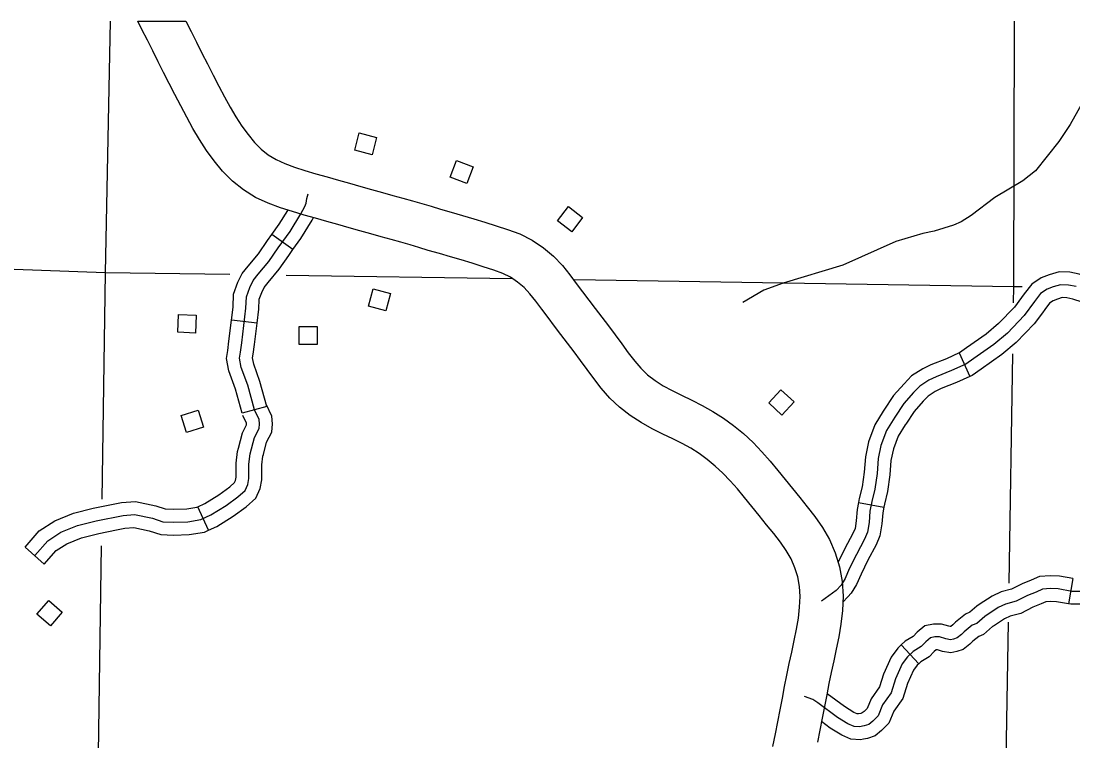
# Model space of a CAD drawing. Extents: x 1370130 to 1380143, y 377636 to 380256.
# Drawn here: x 1377386.4 to 1377557.8, y 379540.8 to 379658 of the extents above; entities that cross this region are included whole.
import ezdxf

# ---------------------------------------------------------------- set-up
doc = ezdxf.new("R2010")
doc.units = 0
for name, color, linetype in [('Level 10', 7, 'Continuous'), ('Level 32', 7, 'Continuous'), ('Level 35', 7, 'Continuous'), ('Level 45', 7, 'Continuous'), ('Level 5', 7, 'Continuous'), ('Level 56', 7, 'Continuous')]:
    doc.layers.add(name, color=color, linetype=linetype)

msp = doc.modelspace()

# ---------------------------------------------------------------- linework, layer by layer
at = {"layer": 'Level 10'}
for p, q in [((1377406.09, 379656.65), (1377405.39, 379658.04)), ((1377405.39, 379658.04), (1377413.23, 379658.04)), ((1377413.23, 379658.04), (1377414.1, 379656.31)), ((1377406.97, 379654.91), (1377406.09, 379656.65)), ((1377414.1, 379656.31), (1377414.97, 379654.58)), ((1377407.84, 379653.16), (1377406.97, 379654.91)), ((1377414.97, 379654.58), (1377415.86, 379652.83)), ((1377408.73, 379651.41), (1377407.84, 379653.16)), ((1377415.86, 379652.83), (1377416.77, 379651.04)), ((1377409.62, 379649.66), (1377408.73, 379651.41)), ((1377416.77, 379651.04), (1377417.68, 379649.24)), ((1377410.52, 379647.88), (1377409.62, 379649.66)), ((1377417.68, 379649.24), (1377418.6, 379647.45)), ((1377411.45, 379646.05), (1377410.52, 379647.88)), ((1377412.4, 379644.21), (1377411.45, 379646.05)), ((1377418.6, 379647.45), (1377419.53, 379645.7)), ((1377413.37, 379642.38), (1377412.4, 379644.21)), ((1377419.53, 379645.7), (1377420.46, 379644.01)), ((1377420.46, 379644.01), (1377421.4, 379642.42)), ((1377421.4, 379642.42), (1377422.37, 379640.93)), ((1377414.38, 379640.55), (1377413.37, 379642.38)), ((1377422.37, 379640.93), (1377423.39, 379639.53)), ((1377415.45, 379638.73), (1377414.38, 379640.55)), ((1377423.39, 379639.53), (1377424.43, 379638.27)), ((1377416.6, 379636.95), (1377415.45, 379638.73)), ((1377424.43, 379638.27), (1377425.51, 379637.18)), ((1377417.85, 379635.24), (1377416.6, 379636.95)), ((1377425.51, 379637.18), (1377426.66, 379636.26)), ((1377426.66, 379636.26), (1377427.93, 379635.48)), ((1377419.23, 379633.57), (1377417.85, 379635.24)), ((1377427.93, 379635.48), (1377429.35, 379634.81)), ((1377429.35, 379634.81), (1377430.92, 379634.23)), ((1377430.92, 379634.23), (1377432.61, 379633.69)), ((1377420.81, 379631.97), (1377419.23, 379633.57)), ((1377432.61, 379633.69), (1377434.41, 379633.17)), ((1377434.41, 379633.17), (1377436.24, 379632.66)), ((1377436.24, 379632.66), (1377438.09, 379632.13)), ((1377438.09, 379632.13), (1377439.92, 379631.61)), ((1377422.62, 379630.52), (1377420.81, 379631.97)), ((1377424.6, 379629.31), (1377422.62, 379630.52)), ((1377439.92, 379631.61), (1377441.72, 379631.11)), ((1377441.72, 379631.11), (1377443.5, 379630.61)), ((1377443.5, 379630.61), (1377445.25, 379630.12)), ((1377426.63, 379628.35), (1377424.6, 379629.31)), ((1377445.25, 379630.12), (1377446.94, 379629.64)), ((1377446.94, 379629.64), (1377448.58, 379629.19)), ((1377448.58, 379629.19), (1377450.17, 379628.74)), ((1377450.17, 379628.74), (1377451.68, 379628.31)), ((1377428.64, 379627.61), (1377426.63, 379628.35)), ((1377430.59, 379626.99), (1377428.64, 379627.61)), ((1377432.49, 379626.44), (1377430.59, 379626.99)), ((1377451.68, 379628.31), (1377453.22, 379627.87)), ((1377453.22, 379627.87), (1377454.73, 379627.38)), ((1377454.73, 379627.38), (1377456.45, 379626.9)), ((1377434.34, 379625.92), (1377432.49, 379626.44)), ((1377436.18, 379625.4), (1377434.34, 379625.92)), ((1377438.02, 379624.87), (1377436.18, 379625.4)), ((1377456.45, 379626.9), (1377458.28, 379626.38)), ((1377458.28, 379626.38), (1377460.13, 379625.83)), ((1377460.13, 379625.83), (1377461.97, 379625.26)), ((1377461.97, 379625.26), (1377463.8, 379624.69)), ((1377439.84, 379624.37), (1377438.02, 379624.87)), ((1377441.6, 379623.87), (1377439.84, 379624.37)), ((1377443.35, 379623.38), (1377441.6, 379623.87)), ((1377463.8, 379624.69), (1377465.66, 379624.09)), ((1377465.66, 379624.09), (1377467.65, 379623.37)), ((1377445.06, 379622.9), (1377443.35, 379623.38)), ((1377446.7, 379622.44), (1377445.06, 379622.9)), ((1377448.26, 379622), (1377446.7, 379622.44)), ((1377449.76, 379621.58), (1377448.26, 379622)), ((1377467.65, 379623.37), (1377469.67, 379622.36)), ((1377469.67, 379622.36), (1377471.52, 379621.12)), ((1377451.18, 379621.17), (1377449.76, 379621.58)), ((1377452.7, 379620.68), (1377451.18, 379621.17)), ((1377454.55, 379620.16), (1377452.7, 379620.68)), ((1377456.33, 379619.65), (1377454.55, 379620.16)), ((1377471.52, 379621.12), (1377473.15, 379619.72)), ((1377458.11, 379619.13), (1377456.33, 379619.65)), ((1377459.89, 379618.58), (1377458.11, 379619.13)), ((1377461.68, 379618.02), (1377459.89, 379618.58)), ((1377473.15, 379619.72), (1377474.58, 379618.21)), ((1377463.39, 379617.47), (1377461.68, 379618.02)), ((1377464.88, 379616.92), (1377463.39, 379617.47)), ((1377466.14, 379616.3), (1377464.88, 379616.92)), ((1377474.58, 379618.21), (1377475.78, 379616.71)), ((1377475.78, 379616.71), (1377476.84, 379615.31)), ((1377467.28, 379615.53), (1377466.14, 379616.3)), ((1377468.33, 379614.64), (1377467.28, 379615.53)), ((1377476.84, 379615.31), (1377477.88, 379613.94)), ((1377469.3, 379613.62), (1377468.33, 379614.64)), ((1377470.25, 379612.42), (1377469.3, 379613.62)), ((1377477.88, 379613.94), (1377478.91, 379612.55)), ((1377471.25, 379611.09), (1377470.25, 379612.42)), ((1377478.91, 379612.55), (1377479.93, 379611.19)), ((1377472.28, 379609.73), (1377471.25, 379611.09)), ((1377479.93, 379611.19), (1377480.99, 379609.81)), ((1377473.3, 379608.36), (1377472.28, 379609.73)), ((1377474.35, 379606.96), (1377473.3, 379608.36)), ((1377480.99, 379609.81), (1377482.07, 379608.39)), ((1377482.07, 379608.39), (1377483.17, 379606.93)), ((1377475.43, 379605.56), (1377474.35, 379606.96)), ((1377483.17, 379606.93), (1377484.26, 379605.46)), ((1377476.49, 379604.17), (1377475.43, 379605.56)), ((1377484.26, 379605.46), (1377485.32, 379604.01)), ((1377477.55, 379602.75), (1377476.49, 379604.17)), ((1377485.32, 379604.01), (1377486.36, 379602.65)), ((1377478.62, 379601.3), (1377477.55, 379602.75)), ((1377479.72, 379599.81), (1377478.62, 379601.3)), ((1377486.36, 379602.65), (1377487.38, 379601.47)), ((1377487.38, 379601.47), (1377488.46, 379600.43)), ((1377480.91, 379598.25), (1377479.72, 379599.81)), ((1377488.46, 379600.43), (1377489.68, 379599.49)), ((1377482.3, 379596.63), (1377480.91, 379598.25)), ((1377489.68, 379599.49), (1377491.01, 379598.63)), ((1377491.01, 379598.63), (1377492.45, 379597.84)), ((1377492.45, 379597.84), (1377493.99, 379597.07)), ((1377483.9, 379595.12), (1377482.3, 379596.63)), ((1377493.99, 379597.07), (1377495.65, 379596.29)), ((1377495.65, 379596.29), (1377497.36, 379595.43)), ((1377485.63, 379593.78), (1377483.9, 379595.12)), ((1377497.36, 379595.43), (1377499.1, 379594.46)), ((1377499.1, 379594.46), (1377500.83, 379593.35)), ((1377487.41, 379592.62), (1377485.63, 379593.78)), ((1377500.83, 379593.35), (1377502.47, 379592.14)), ((1377489.2, 379591.64), (1377487.41, 379592.62)), ((1377490.94, 379590.77), (1377489.2, 379591.64)), ((1377502.47, 379592.14), (1377504.09, 379590.83)), ((1377492.57, 379590), (1377490.94, 379590.77)), ((1377494.08, 379589.24), (1377492.57, 379590)), ((1377504.09, 379590.83), (1377505.63, 379589.38)), ((1377505.63, 379589.38), (1377507.06, 379587.89)), ((1377495.5, 379588.45), (1377494.08, 379589.24)), ((1377496.85, 379587.59), (1377495.5, 379588.45)), ((1377498.18, 379586.6), (1377496.85, 379587.59)), ((1377507.06, 379587.89), (1377508.4, 379586.37)), ((1377499.49, 379585.54), (1377498.18, 379586.6)), ((1377508.4, 379586.37), (1377509.67, 379584.84)), ((1377500.71, 379584.4), (1377499.49, 379585.54)), ((1377501.9, 379583.16), (1377500.71, 379584.4)), ((1377509.67, 379584.84), (1377510.87, 379583.34)), ((1377503.08, 379581.82), (1377501.9, 379583.16)), ((1377510.87, 379583.34), (1377512.05, 379581.88)), ((1377504.24, 379580.42), (1377503.08, 379581.82)), ((1377512.05, 379581.88), (1377513.25, 379580.41)), ((1377505.42, 379578.95), (1377504.24, 379580.42)), ((1377513.25, 379580.41), (1377514.46, 379578.92)), ((1377506.62, 379577.47), (1377505.42, 379578.95)), ((1377507.82, 379576), (1377506.62, 379577.47)), ((1377514.46, 379578.92), (1377515.72, 379577.32)), ((1377515.72, 379577.32), (1377516.97, 379575.53)), ((1377509, 379574.54), (1377507.82, 379576)), ((1377510.1, 379573.14), (1377509, 379574.54)), ((1377516.97, 379575.53), (1377518.1, 379573.56)), ((1377511.05, 379571.79), (1377510.1, 379573.14)), ((1377518.1, 379573.56), (1377519.03, 379571.43)), ((1377511.83, 379570.42), (1377511.05, 379571.79)), ((1377512.46, 379568.98), (1377511.83, 379570.42)), ((1377519.03, 379571.43), (1377519.73, 379569.15)), ((1377512.92, 379567.49), (1377512.46, 379568.98)), ((1377519.73, 379569.15), (1377520.16, 379566.75)), ((1377513.2, 379565.93), (1377512.92, 379567.49)), ((1377513.29, 379564.28), (1377513.2, 379565.93)), ((1377520.16, 379566.75), (1377520.3, 379564.35)), ((1377513.23, 379562.56), (1377513.29, 379564.28)), ((1377520.3, 379564.35), (1377520.22, 379562.02)), ((1377513.02, 379560.8), (1377513.23, 379562.56)), ((1377520.22, 379562.02), (1377519.96, 379559.81)), ((1377512.72, 379559), (1377513.02, 379560.8)), ((1377512.34, 379557.15), (1377512.72, 379559)), ((1377519.96, 379559.81), (1377519.6, 379557.71)), ((1377511.95, 379555.26), (1377512.34, 379557.15)), ((1377519.6, 379557.71), (1377519.2, 379555.73)), ((1377511.54, 379553.38), (1377511.95, 379555.26)), ((1377519.2, 379555.73), (1377518.79, 379553.81)), ((1377511.15, 379551.5), (1377511.54, 379553.38)), ((1377518.79, 379553.81), (1377518.39, 379551.94)), ((1377518.39, 379551.94), (1377518.01, 379550.11)), ((1377510.78, 379549.62), (1377511.15, 379551.5)), ((1377518.01, 379550.11), (1377517.65, 379548.27)), ((1377510.41, 379547.74), (1377510.78, 379549.62)), ((1377517.65, 379548.27), (1377517.28, 379546.38)), ((1377510.04, 379545.83), (1377510.41, 379547.74)), ((1377509.65, 379543.89), (1377510.04, 379545.83)), ((1377517.28, 379546.38), (1377516.9, 379544.47)), ((1377509.27, 379541.91), (1377509.65, 379543.89)), ((1377516.9, 379544.47), (1377516.52, 379542.55)), ((1377508.88, 379539.89), (1377509.27, 379541.91)), ((1377516.52, 379542.55), (1377516.14, 379540.59))]:
    msp.add_line(p, q, dxfattribs=at)
at = {"layer": 'Level 32'}
for p, q in [((1377430.66, 379620.8), (1377427.24, 379623.25)), ((1377424.85, 379608.83), (1377420.68, 379609.34)), ((1377426.44, 379595.26), (1377422.39, 379594.15))]:
    msp.add_line(p, q, dxfattribs=at)
for points in [[(1377424.41, 379594.71), (1377423.31, 379598.71), (1377422.27, 379601.61), (1377422, 379603.13), (1377422.13, 379604.09), (1377422.34, 379605.61), (1377423.03, 379611.28), (1377423.1, 379613.14), (1377423.65, 379614.66), (1377424.2, 379615.77), (1377425.03, 379616.8), (1377426.76, 379618.87), (1377428.27, 379621.08), (1377430.21, 379623.77), (1377431.98, 379626.64), (1377432.64, 379627.85), (1377432.81, 379628.36), (1377432.95, 379629.12), (1377433.14, 379629.9)], [(1377427.24, 379623.25), (1377428.46, 379624.94), (1377429.86, 379627.2)], [(1377430.66, 379620.8), (1377431.95, 379622.61), (1377433.8, 379625.58), (1377434.03, 379626.01)], [(1377420.68, 379609.34), (1377420.94, 379611.45), (1377421.01, 379613.55), (1377421.72, 379615.49), (1377422.43, 379616.9), (1377423.41, 379618.13), (1377425.08, 379620.14), (1377426.56, 379622.29), (1377427.24, 379623.25)], [(1377424.85, 379608.83), (1377425.13, 379611.11), (1377425.19, 379612.74), (1377425.59, 379613.83), (1377425.98, 379614.63), (1377426.66, 379615.47), (1377428.43, 379617.6), (1377429.99, 379619.87), (1377430.66, 379620.8)], [(1377422.39, 379594.15), (1377421.3, 379598.08), (1377420.24, 379601.06), (1377419.87, 379603.09), (1377420.06, 379604.38), (1377420.26, 379605.88), (1377420.68, 379609.34)], [(1377426.44, 379595.26), (1377425.31, 379599.34), (1377424.31, 379602.15), (1377424.12, 379603.17), (1377424.21, 379603.8), (1377424.42, 379605.34), (1377424.85, 379608.83)]]:
    msp.add_lwpolyline(points, dxfattribs=at)
at = {"layer": 'Level 35'}
msp.add_lwpolyline([(1377567.51, 379658.04), (1377564.46, 379652.1), (1377562.69, 379649.4), (1377559.8, 379645.63), (1377557.31, 379641.19), (1377555.45, 379638.41), (1377551.65, 379633.62), (1377549.58, 379632), (1377545.01, 379629.29), (1377541.15, 379626.37), (1377539.53, 379625.33), (1377538.3, 379624.78), (1377535.14, 379623.83), (1377533.31, 379623.43), (1377528.91, 379622.15), (1377520.28, 379618.25), (1377510.57, 379615.32), (1377507.37, 379614.2), (1377503.97, 379612.2)], dxfattribs=at)
at = {"layer": 'Level 45'}
for p, q in [((1377539.23, 379603.97), (1377540.95, 379600.13)), ((1377522.82, 379579.64), (1377526.94, 379578.87)), ((1377416.93, 379575.1), (1377415.18, 379578.92)), ((1377390.18, 379569.57), (1377387.04, 379572.35)), ((1377557.75, 379567.23), (1377557.02, 379563.09)), ((1377529.77, 379556.41), (1377532.66, 379553.36))]:
    msp.add_line(p, q, dxfattribs=at)
for points in [[(1377563.33, 379616.87), (1377563.09, 379616.73), (1377562.24, 379616.49), (1377561.58, 379616.38), (1377560.85, 379616.34), (1377560.07, 379616.41), (1377558.78, 379616.82), (1377557.25, 379617.13), (1377555.49, 379617.2), (1377553.86, 379616.72), (1377552.56, 379616.2), (1377551.04, 379615.19), (1377549.81, 379613.59), (1377549.39, 379613.02)], [(1377558.25, 379614.79), (1377557, 379615.04), (1377555.75, 379615.09), (1377554.54, 379614.74), (1377553.54, 379614.34), (1377552.49, 379613.63), (1377551.49, 379612.33), (1377549.83, 379610.07), (1377547.08, 379607.22), (1377544.87, 379605.36), (1377541.62, 379603.05), (1377540.31, 379602.15), (1377537.96, 379601.1)], [(1377549.39, 379613.02), (1377548.22, 379611.43), (1377545.64, 379608.75), (1377543.59, 379607.02), (1377540.41, 379604.78), (1377539.28, 379603.99), (1377539.23, 379603.97)], [(1377565.41, 379613.22), (1377564.74, 379612.84), (1377563.18, 379612.39), (1377562.04, 379612.19), (1377560.77, 379612.13), (1377559.24, 379612.26), (1377557.72, 379612.75), (1377556.75, 379612.95), (1377556.01, 379612.98), (1377555.23, 379612.75), (1377554.53, 379612.47), (1377553.94, 379612.08), (1377553.17, 379611.07), (1377552.78, 379610.53)], [(1377552.78, 379610.53), (1377551.44, 379608.72), (1377548.51, 379605.68), (1377546.16, 379603.7), (1377542.82, 379601.33), (1377541.35, 379600.31), (1377540.95, 379600.13)], [(1377539.23, 379603.97), (1377537.14, 379603.03), (1377534.61, 379602.02), (1377533.28, 379601.39), (1377531.45, 379600.23), (1377530.25, 379598.96), (1377528.52, 379597.02), (1377526.97, 379594.66), (1377526.85, 379594.47)], [(1377537.96, 379601.1), (1377535.45, 379600.1), (1377534.3, 379599.55), (1377532.8, 379598.59), (1377531.8, 379597.54), (1377530.19, 379595.73), (1377528.74, 379593.53), (1377527.39, 379591.32), (1377526.48, 379588.92), (1377526.03, 379586.76), (1377525.83, 379584.35), (1377525.48, 379581.8), (1377524.98, 379579.79), (1377524.68, 379578.19), (1377524.53, 379576.38), (1377524.28, 379574.78), (1377523.78, 379573.62), (1377522.47, 379571.17), (1377521.32, 379568.81), (1377520.62, 379567.21), (1377519.97, 379566.15), (1377519.17, 379565.3), (1377516.77, 379563.55)], [(1377540.95, 379600.13), (1377538.78, 379599.17), (1377536.3, 379598.17), (1377535.32, 379597.7), (1377534.14, 379596.96), (1377533.34, 379596.12), (1377531.86, 379594.45), (1377530.51, 379592.4), (1377530.43, 379592.27)], [(1377388.61, 379570.96), (1377390.75, 379573.38), (1377392.88, 379574.76), (1377395.58, 379575.86), (1377398.61, 379576.62), (1377403.03, 379577.52), (1377404.89, 379577.66), (1377407.79, 379577.04), (1377409.51, 379576.48), (1377411.24, 379576.41), (1377413.58, 379576.48), (1377415.65, 379576.83), (1377417.31, 379577.59), (1377419.79, 379579.11), (1377421.72, 379580.56), (1377422.89, 379581.59), (1377423.31, 379582.56), (1377423.51, 379583.52), (1377423.51, 379585.87), (1377423.72, 379587.53), (1377424.41, 379590.22), (1377425.17, 379591.67), (1377425.24, 379592.43), (1377425.17, 379593.12), (1377424.41, 379594.71)], [(1377425.87, 379587.45), (1377426.39, 379589.46), (1377427.22, 379591.06), (1377427.35, 379592.44), (1377427.22, 379593.69), (1377426.31, 379595.61)], [(1377526.85, 379594.47), (1377525.49, 379592.25), (1377524.46, 379589.5), (1377523.95, 379587.06), (1377523.74, 379584.58), (1377523.42, 379582.19), (1377522.93, 379580.24), (1377522.82, 379579.64)], [(1377421.8, 379588.49), (1377422.44, 379590.98), (1377423.12, 379592.27), (1377423.13, 379592.42), (1377423.12, 379592.54), (1377422.52, 379593.8)], [(1377530.43, 379592.27), (1377529.28, 379590.4), (1377528.51, 379588.33), (1377528.11, 379586.46), (1377527.92, 379584.12), (1377527.55, 379581.4), (1377527.03, 379579.34), (1377526.94, 379578.87)], [(1377415.18, 379578.92), (1377416.32, 379579.44), (1377418.61, 379580.85), (1377420.39, 379582.19), (1377421.15, 379582.85), (1377421.3, 379583.2), (1377421.41, 379583.75), (1377421.41, 379586), (1377421.65, 379587.92), (1377421.8, 379588.49)], [(1377416.93, 379575.1), (1377418.29, 379575.73), (1377420.97, 379577.37), (1377423.05, 379578.93), (1377424.64, 379580.33), (1377425.32, 379581.92), (1377425.61, 379583.3), (1377425.61, 379585.74), (1377425.79, 379587.14), (1377425.87, 379587.45)], [(1377387.04, 379572.35), (1377389.36, 379574.99), (1377391.91, 379576.63), (1377394.92, 379577.86), (1377398.15, 379578.67), (1377401.11, 379579.27)], [(1377401.11, 379579.27), (1377402.74, 379579.6), (1377405.03, 379579.77), (1377408.33, 379579.07), (1377409.88, 379578.57), (1377411.25, 379578.52), (1377413.38, 379578.58), (1377415.03, 379578.85), (1377415.18, 379578.92)], [(1377522.82, 379579.64), (1377522.6, 379578.47), (1377522.44, 379576.63), (1377522.25, 379575.37), (1377521.88, 379574.54), (1377520.6, 379572.12), (1377519.51, 379569.88)], [(1377526.94, 379578.87), (1377526.76, 379577.91), (1377526.62, 379576.13), (1377526.31, 379574.19), (1377525.67, 379572.71), (1377524.35, 379570.21), (1377523.23, 379567.93), (1377522.49, 379566.23), (1377521.64, 379564.87), (1377521.08, 379564.27)], [(1377390.18, 379569.57), (1377392.13, 379571.77), (1377393.86, 379572.89), (1377396.23, 379573.86), (1377399.07, 379574.57), (1377401.94, 379575.16)], [(1377401.94, 379575.16), (1377403.31, 379575.43), (1377404.74, 379575.54), (1377407.24, 379575), (1377409.14, 379574.4), (1377411.22, 379574.31), (1377413.79, 379574.39), (1377416.27, 379574.8), (1377416.93, 379575.1)], [(1377557.75, 379567.23), (1377555.55, 379567.62), (1377554.07, 379567.68), (1377552.3, 379567.55), (1377550.95, 379566.97), (1377549.48, 379566.39), (1377547.74, 379565.5), (1377546.08, 379565.06), (1377544.57, 379564.36), (1377542.48, 379562.98)], [(1377559.38, 379565.13), (1377557.57, 379565.13), (1377555.32, 379565.53), (1377554.11, 379565.58), (1377552.8, 379565.48), (1377551.75, 379565.03), (1377550.35, 379564.48), (1377548.49, 379563.52), (1377546.79, 379563.07), (1377545.59, 379562.52), (1377543.38, 379561.07), (1377542.08, 379559.91), (1377541.33, 379559.61), (1377540.03, 379558.56), (1377539.57, 379558.11), (1377538.87, 379557.56), (1377538.27, 379557.36), (1377537.82, 379557.26), (1377537.02, 379557.41), (1377536.02, 379557.71), (1377535.27, 379557.71), (1377534.56, 379557.56), (1377533.76, 379556.91), (1377533.01, 379556.15), (1377531.71, 379555.35), (1377530.81, 379554.5), (1377529.95, 379553.35), (1377528.85, 379550.89), (1377528.15, 379548.63), (1377526.75, 379546.63), (1377526, 379544.87), (1377525.14, 379544.02), (1377524.49, 379543.47), (1377523.74, 379543.22), (1377522.99, 379543.07), (1377522.09, 379543.12), (1377521.08, 379543.57), (1377519.38, 379544.62), (1377516.17, 379546.98), (1377515.37, 379547.53), (1377514.03, 379548)], [(1377521.08, 379564.27), (1377520.27, 379563.4)], [(1377572.88, 379563.56), (1377570.97, 379562.55), (1377569.39, 379562.48), (1377567.85, 379562.42), (1377566.76, 379562.61), (1377565.07, 379562.95), (1377563.49, 379563.13), (1377561.49, 379563.18), (1377559.46, 379563.03), (1377557.39, 379563.03), (1377557.02, 379563.09)], [(1377542.48, 379562.98), (1377542.1, 379562.74), (1377540.96, 379561.73), (1377540.25, 379561.45), (1377538.62, 379560.12), (1377538.18, 379559.68), (1377537.86, 379559.43), (1377537.77, 379559.4), (1377537.52, 379559.45), (1377536.33, 379559.81), (1377535.04, 379559.81), (1377533.63, 379559.51), (1377532.35, 379558.47), (1377531.7, 379557.81), (1377530.42, 379557.03), (1377529.77, 379556.41)], [(1377557.02, 379563.09), (1377555.09, 379563.44), (1377554.14, 379563.48), (1377553.31, 379563.41), (1377552.55, 379563.09), (1377551.21, 379562.56), (1377549.25, 379561.55), (1377547.5, 379561.09), (1377546.61, 379560.68), (1377544.79, 379559.48)], [(1377544.79, 379559.48), (1377544.66, 379559.4), (1377543.2, 379558.1), (1377542.4, 379557.78), (1377541.43, 379557), (1377540.97, 379556.54), (1377539.88, 379555.68), (1377538.83, 379555.33), (1377537.86, 379555.11), (1377536.52, 379555.36), (1377535.71, 379555.61), (1377535.49, 379555.61), (1377535.17, 379555.34), (1377534.32, 379554.49), (1377532.99, 379553.68), (1377532.66, 379553.36)], [(1377529.77, 379556.41), (1377529.23, 379555.9), (1377528.13, 379554.41), (1377526.88, 379551.63), (1377526.24, 379549.57), (1377524.9, 379547.65), (1377524.22, 379546.07), (1377523.72, 379545.57), (1377523.44, 379545.33), (1377523.2, 379545.25), (1377522.82, 379545.17)], [(1377532.66, 379553.36), (1377532.38, 379553.1), (1377531.78, 379552.28), (1377530.82, 379550.14), (1377530.06, 379547.7), (1377528.59, 379545.6), (1377527.77, 379543.67), (1377526.57, 379542.47), (1377525.54, 379541.6), (1377524.28, 379541.18), (1377523.64, 379541.06)], [(1377522.84, 379545.18), (1377522.59, 379545.19), (1377522.07, 379545.43), (1377520.56, 379546.36), (1377517.69, 379548.47)], [(1377523.64, 379541.06), (1377523.14, 379540.96), (1377521.58, 379541.04), (1377520.1, 379541.71), (1377518.21, 379542.88), (1377516.79, 379543.92)]]:
    msp.add_lwpolyline(points, dxfattribs=at)
at = {"layer": 'Level 5'}
for points in [[(1377400.88, 379658.04), (1377400.07, 379617.04)], [(1377548.15, 379658.04), (1377548.07, 379614.77)], [(1377400.07, 379617.04), (1377251.82, 379622.46)], [(1377400.07, 379617.04), (1377399.55, 379580.18)], [(1377420.38, 379616.73), (1377400.07, 379617.04)], [(1377466.46, 379616.02), (1377429.59, 379616.59)], [(1377548.07, 379614.77), (1377476.53, 379615.87)], [(1377548.07, 379614.77), (1377548.03, 379612.13)], [(1377549.5, 379614.75), (1377548.07, 379614.77)], [(1377547.89, 379603.81), (1377547.28, 379566.48)], [(1377399.44, 379572.58), (1377398.8, 379527.45)], [(1377547.18, 379560.13), (1377546.28, 379505.65), (1377546.1, 379488.22)]]:
    msp.add_lwpolyline(points, dxfattribs=at)
at = {"layer": 'Level 56'}
for points in [[(1377444.32, 379639.08), (1377443.58, 379636.26), (1377440.75, 379637), (1377441.49, 379639.82)], [(1377460.05, 379634.29), (1377459.03, 379631.56), (1377456.29, 379632.58), (1377457.31, 379635.31)], [(1377477.86, 379626.03), (1377476.09, 379623.72), (1377473.77, 379625.5), (1377475.55, 379627.81)], [(1377446.56, 379613.63), (1377445.79, 379610.82), (1377442.97, 379611.59), (1377443.74, 379614.4)], [(1377414.82, 379607.21), (1377411.91, 379607.34), (1377412.03, 379610.26), (1377414.94, 379610.13)], [(1377431.72, 379605.34), (1377431.72, 379608.26), (1377434.64, 379608.26), (1377434.64, 379605.34)], [(1377512.32, 379596), (1377510.34, 379593.86), (1377508.19, 379595.84), (1377510.17, 379597.98)], [(1377412.47, 379593.81), (1377415.25, 379594.66), (1377416.11, 379591.87), (1377413.32, 379591.01)], [(1377390.89, 379563.66), (1377393.1, 379561.76), (1377391.2, 379559.54), (1377388.98, 379561.44)]]:
    msp.add_lwpolyline(points, close=True, dxfattribs=at)

doc.saveas('drawing.dxf')
